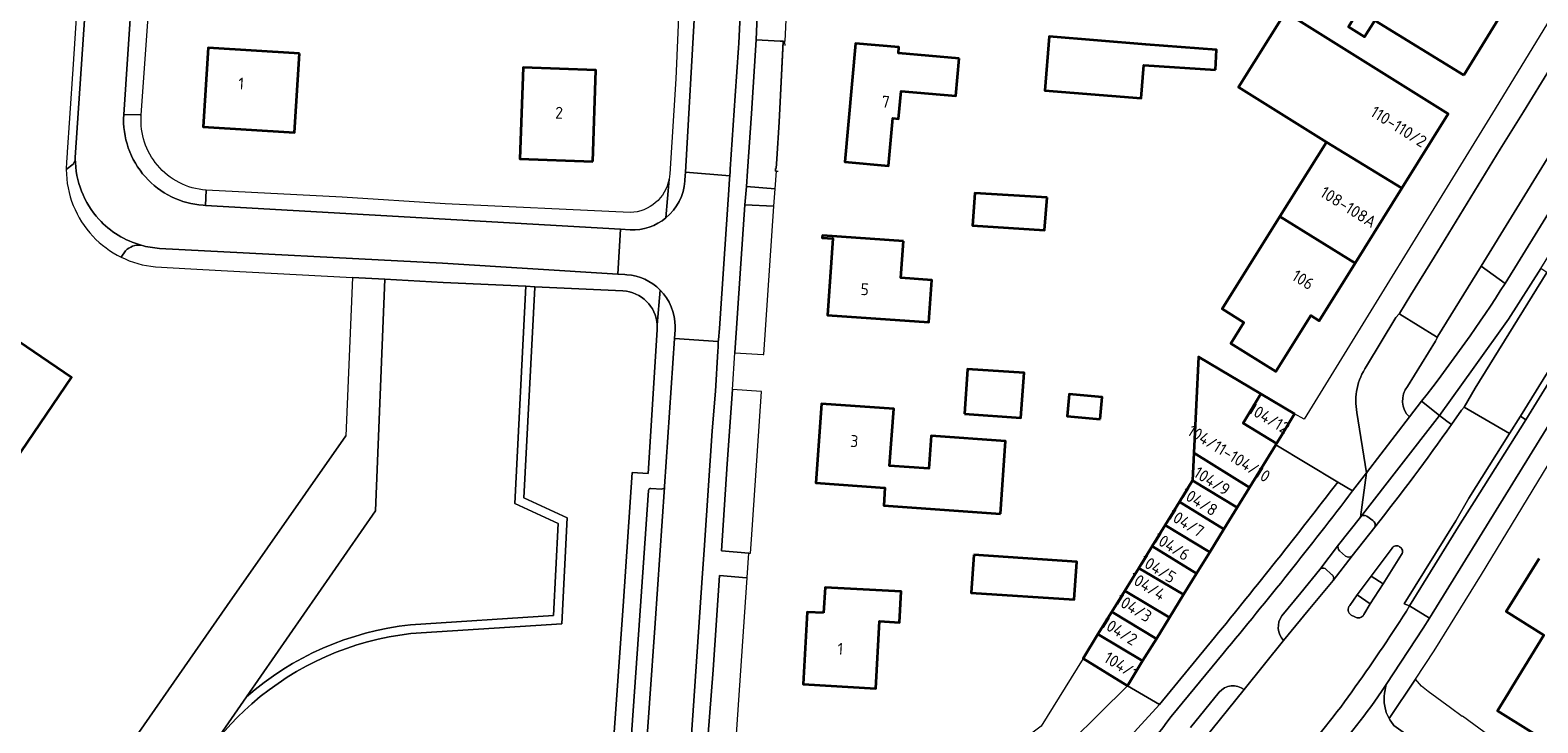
# Model space of a CAD drawing. Extents: x 150256 to 156914, y 461459 to 469481.
# Tile 431 of 656: x 155753 to 155924, y 464261 to 464339. Entities that reach past the tile are written whole.
import ezdxf
from ezdxf.enums import TextEntityAlignment as Align

# ---------------------------------------------------------------- set-up
doc = ezdxf.new("R2010")
doc.units = 0
doc.header["$LTSCALE"] = 0.75
for name, color, linetype, lineweight in [('B-RO-GR-BEPLANTING_CULTUUR_BODEMBEDEKKER-GV', 251, 'CONTINUOUS', 18), ('B-RO-GR-BEPLANTING_CULTUUR_BOSPLANTSOEN-GV', 251, 'CONTINUOUS', 18), ('B-RO-IE-TERREINAFSCHEIDING_KUNSTMATIG_HEKWERK-G', 251, 'IE-TERREINAFSCHEIDING-KUNSTMATIG', 18), ('B-RO-IE-TERREINAFSCHEIDING_KUNSTMATIG_MUUR-G', 251, 'IE-TERREINAFSCHEIDING-KUNSTMATIG-DICHT', 18), ('B-RO-OG-BEBOUWING-GV', 6, 'CONTINUOUS', 35), ('B-RO-OG-BEBOUWING-T18', 1, 'CONTINUOUS', 18), ('B-RO-OG-TERREIN_CULTUURSCHEIDING-GV', 251, 'CONTINUOUS', 18), ('B-RO-VH-VERHARDING_ASFALT-GV', 251, 'CONTINUOUS', 18), ('B-RO-VH-VERHARDING_BETONSTRAATSTEEN-GV', 251, 'CONTINUOUS', 18), ('B-RO-VH-VERHARDING_STRAATBAKSTEEN-GV', 251, 'CONTINUOUS', 18), ('B-RO-VH-VERHARDING_TEGEL-GV', 251, 'CONTINUOUS', 18)]:
    doc.layers.add(name, color=color, linetype=linetype, lineweight=lineweight)
doc.styles.add('NLCS-ISO-M200-T18', font='NLCS-ISO.ttf', dxfattribs={"height": 360})
doc.linetypes.add('IE-TERREINAFSCHEIDING-KUNSTMATIG', pattern='A,4,[82,NLCS.SHX,S=0.75,R=90,X=0,Y=0],4,-2', length=10)
doc.linetypes.add('IE-TERREINAFSCHEIDING-KUNSTMATIG-DICHT', pattern='A,8,-1,[82,NLCS.SHX,S=0.75,R=90,X=0,Y=0],-1', length=10)

msp = doc.modelspace()

# ---------------------------------------------------------------- linework, layer by layer
at = {"layer": 'B-RO-GR-BEPLANTING_CULTUUR_BODEMBEDEKKER-GV'}
for points in [[(155877.238, 464264.878), (155872.217, 464267.971), (155867.467, 464260.289), (155861.555, 464255.828), (155867.704, 464255.415)], [(155869.541, 464252.097), (155871.051, 464252.019), (155880.864, 464262.75), (155877.238, 464264.878), (155867.704, 464255.415), (155861.555, 464255.828), (155859.245, 464255.983), (155859.031, 464252.643)]]:
    msp.add_lwpolyline(points, close=True, dxfattribs=at)
at = {"layer": 'B-RO-GR-BEPLANTING_CULTUUR_BOSPLANTSOEN-GV'}
msp.add_lwpolyline([(155777.472, 464263.63), (155792.069, 464284.696), (155793.148, 464310.924), (155789.461, 464311.124), (155788.723, 464293.18), (155775.297, 464273.963), (155745.559, 464231.312), (155744.754, 464230.158), (155751.609, 464226.076), (155761.456, 464240.57), (155761.502, 464240.586), (155771.932, 464255.636), (155773.563, 464257.989), (155774.066, 464258.715)], close=True, dxfattribs=at)
at = {"layer": 'B-RO-IE-TERREINAFSCHEIDING_KUNSTMATIG_HEKWERK-G'}
msp.add_lwpolyline([(155744.754, 464230.158), (155745.559, 464231.312), (155775.297, 464273.963), (155788.723, 464293.18)], dxfattribs=at)
at = {"layer": 'B-RO-IE-TERREINAFSCHEIDING_KUNSTMATIG_MUUR-G'}
msp.add_lwpolyline([(155838.469, 464337.41), (155838.427, 464337.747), (155838.239, 464337.781), (155837.783, 464328.71), (155837.531, 464324.567), (155837.464, 464323.469), (155837.404, 464323.473), (155837.385, 464323.163), (155837.695, 464323.144)], dxfattribs=at)
at = {"layer": 'B-RO-OG-BEBOUWING-GV'}
for points in [[(155915.329, 464334.035), (155923.383, 464347.138), (155906.772, 464357.406), (155906.133, 464357.801), (155906.127, 464357.791), (155903.46, 464353.556), (155899.216, 464356.15), (155893.858, 464347.249), (155903.428, 464341.36), (155902.285, 464339.503), (155904.108, 464338.381), (155905.25, 464340.238)], [(155899.771, 464326.465), (155908.33, 464321.238), (155913.584, 464329.653), (155895.132, 464341.174), (155889.825, 464332.675)], [(155783.476, 464336.485), (155773.118, 464337.133), (155772.558, 464328.201), (155782.916, 464327.552)], [(155858.192, 464335.918), (155851.301, 464336.539), (155851.359, 464337.189), (155846.446, 464337.632), (155845.239, 464324.22), (155850.183, 464323.775), (155850.669, 464329.166), (155851.327, 464329.107), (155851.609, 464332.235), (155857.81, 464331.676)], [(155887.217, 464334.622), (155887.339, 464336.888), (155879.319, 464337.501), (155868.381, 464338.415), (155867.88, 464332.289), (155878.781, 464331.42), (155879.114, 464335.181)], [(155816.681, 464324.258), (155817.052, 464334.616), (155808.809, 464334.912), (155808.438, 464324.554)], [(155908.33, 464321.238), (155899.771, 464326.465), (155894.508, 464318.035), (155903.016, 464312.727)], [(155868.161, 464320.194), (155859.951, 464320.663), (155859.714, 464317.012), (155867.835, 464316.478)], [(155894.508, 464318.035), (155887.974, 464307.57), (155890.439, 464306.031), (155888.947, 464303.642), (155894.048, 464300.458), (155898.007, 464306.797), (155898.947, 464306.21), (155903.016, 464312.727)], [(155851.878, 464315.231), (155842.703, 464315.886), (155842.688, 464315.626), (155843.886, 464315.532), (155843.283, 464306.84), (155854.752, 464306.045), (155855.093, 464310.832), (155851.583, 464311.083)], [(155894.135, 464292.304), (155890.346, 464294.606), (155892.34, 464297.959), (155885.296, 464302.148), (155884.779, 464291.253), (155891.07, 464287.329), (155894.053, 464292.17)], [(155858.792, 464295.678), (155865.188, 464295.232), (155865.542, 464300.303), (155859.145, 464300.749)], [(155874.16, 464295.063), (155874.376, 464297.55), (155870.647, 464297.902), (155870.43, 464295.402)], [(155896.151, 464295.693), (155892.34, 464297.959), (155890.346, 464294.606), (155894.135, 464292.304), (155894.567, 464293.03)], [(155862.855, 464284.358), (155863.447, 464292.587), (155855.019, 464293.193), (155854.752, 464289.483), (155850.313, 464289.802), (155850.776, 464296.235), (155842.61, 464296.822), (155841.965, 464287.855), (155849.782, 464287.293), (155849.639, 464285.308)], [(155884.63, 464288.119), (155889.681, 464285.075), (155891.07, 464287.329), (155884.779, 464291.253)], [(155883.141, 464285.703), (155888.168, 464282.618), (155889.681, 464285.075), (155884.63, 464288.119)], [(155881.517, 464283.066), (155886.565, 464280.018), (155888.168, 464282.618), (155883.141, 464285.703)], [(155885.071, 464277.591), (155886.565, 464280.018), (155881.517, 464283.066), (155880.043, 464280.673)], [(155880.043, 464280.673), (155878.524, 464278.208), (155883.606, 464275.214), (155885.071, 464277.591)], [(155859.833, 464279.69), (155859.553, 464275.399), (155871.219, 464274.639), (155871.498, 464278.93)], [(155876.93, 464275.62), (155881.995, 464272.599), (155883.606, 464275.214), (155878.524, 464278.208)], [(155842.839, 464273.124), (155840.963, 464273.23), (155840.5, 464265.049), (155848.739, 464264.583), (155849.169, 464272.187), (155851.431, 464272.059), (155851.628, 464275.537), (155843.003, 464276.025)], [(155875.469, 464273.249), (155880.519, 464270.203), (155881.995, 464272.599), (155876.93, 464275.62)], [(155875.469, 464273.249), (155873.902, 464270.706), (155878.968, 464267.686), (155880.519, 464270.203)], [(155878.968, 464267.686), (155873.902, 464270.706), (155872.217, 464267.971), (155877.238, 464264.878)]]:
    msp.add_lwpolyline(points, close=True, dxfattribs=at)
for points in [[(155749.099, 464287.204), (155757.64, 464299.777), (155749.078, 464305.593)], [(155923.864, 464279.282), (155920.125, 464273.297), (155924.391, 464270.614), (155920.801, 464264.739), (155920.356, 464264.01), (155919.155, 464262.044), (155942.03, 464247.771)]]:
    msp.add_lwpolyline(points, dxfattribs=at)
at = {"layer": 'B-RO-OG-TERREIN_CULTUURSCHEIDING-GV'}
for points in [[(155920.025, 464310.454), (155935.426, 464335.424), (155976.41, 464401.873), (155977.05, 464402.989), (155976.339, 464403.446)], [(155972.847, 464402.499), (155972.342, 464401.867), (155932.546, 464337.199), (155917.293, 464312.413), (155920.025, 464310.454)], [(155793.148, 464310.924), (155792.069, 464284.696), (155777.472, 464263.63)], [(155796.032, 464271.777), (155812.224, 464272.848), (155812.756, 464283.269), (155807.865, 464285.521), (155809.122, 464310.123), (155799.737, 464310.568), (155793.148, 464310.924)], [(155810.121, 464310.076), (155809.122, 464310.123), (155807.865, 464285.521), (155812.756, 464283.269), (155812.224, 464272.848), (155796.032, 464271.777)], [(155796.098, 464270.779), (155813.178, 464271.909), (155813.79, 464283.893), (155808.899, 464286.146), (155810.117, 464309.989), (155810.121, 464310.076)], [(155820.109, 464309.603), (155810.121, 464310.076), (155810.117, 464309.989), (155808.899, 464286.146), (155813.79, 464283.893), (155813.178, 464271.909), (155796.098, 464270.779)], [(155818.496, 464250.878), (155818.98, 464257.466), (155820.159, 464274.451), (155821.168, 464289.045), (155822.968, 464288.927), (155824, 464305.193), (155823.998, 464305.729), (155823.994, 464305.768)], [(155777.472, 464263.63), (155774.066, 464258.715), (155775.697, 464260.525), (155776.464, 464261.32), (155777.258, 464262.089), (155778.077, 464262.831)], [(155778.077, 464262.831), (155777.258, 464262.089), (155776.464, 464261.32), (155775.697, 464260.525), (155774.066, 464258.715), (155773.563, 464257.989), (155771.932, 464255.636), (155761.502, 464240.586), (155761.456, 464240.57), (155751.609, 464226.076)]]:
    msp.add_lwpolyline(points, dxfattribs=at)
for points in [[(155835.205, 464338.055), (155834.658, 464329.688), (155834.215, 464323.154), (155834.098, 464321.436), (155837.347, 464321.168), (155837.482, 464323.157), (155837.385, 464323.163), (155837.404, 464323.473), (155837.464, 464323.469), (155837.531, 464324.567), (155837.783, 464328.71), (155838.245, 464337.891), (155837.897, 464337.883)], [(155837.213, 464319.186), (155833.928, 464319.343), (155833.38, 464311.589), (155832.779, 464302.601), (155835.981, 464302.388), (155836.077, 464302.382)], [(155832.517, 464298.437), (155831.923, 464290.012), (155831.269, 464280.141), (155834.369, 464279.899), (155834.483, 464279.89), (155834.56, 464279.884), (155834.666, 464281.457), (155835.339, 464291.47), (155835.795, 464298.203), (155835.764, 464298.205)], [(155848.056, 464253.576), (155832.65, 464254.607), (155832.86, 464257.748), (155834.177, 464277.095), (155834.084, 464277.103), (155831.061, 464277.375), (155830.323, 464266.671), (155829.71, 464258.941), (155828.21, 464238.6), (155832.491, 464238.012), (155833.831, 464237.799), (155834.028, 464241.089), (155834.154, 464243.191), (155843.668, 464250.207), (155846.066, 464251.975), (155847.445, 464252.992)]]:
    msp.add_lwpolyline(points, close=True, dxfattribs=at)
for points in [[(155823.994, 464305.768, 0.3761651), (155820.109, 464309.603)], [(155777.472, 464263.63, -0.1531799), (155796.032, 464271.777)], [(155796.032, 464271.777, 0.1531799), (155777.472, 464263.63)], [(155778.077, 464262.831, -0.1532829), (155796.098, 464270.779)], [(155796.098, 464270.779, 0.1532829), (155778.077, 464262.831)]]:
    msp.add_lwpolyline(points, format="xyb", dxfattribs=at)
at = {"layer": 'B-RO-VH-VERHARDING_ASFALT-GV'}
for points in [[(156019.641, 464453), (156005.447, 464429.908), (155998.052, 464418.009), (155989.115, 464403.54), (155987.546, 464400.969), (155983.431, 464394.166), (155975.986, 464382.227), (155974.582, 464379.819), (155943.875, 464330.213), (155940.213, 464324.298), (155935.467, 464316.663), (155930.588, 464308.356), (155922.375, 464295.014), (155916.506, 464285.705), (155914.913, 464283.208), (155909.199, 464273.915), (155911.451, 464272.526), (155946.206, 464328.868), (155977.094, 464378.944), (156021.888, 464451.59)], [(155763.573, 464329.566), (155764.986, 464350.68), (155770.737, 464436.599), (155765.763, 464436.932), (155763.772, 464407.941), (155763.716, 464407.125), (155763.161, 464399.04), (155760.194, 464355.769), (155759.851, 464350.774), (155759.709, 464348.698), (155758.101, 464325.262)], [(155910.565, 464297.102), (155912.571, 464295.506), (155916.5, 464300.949), (155920.405, 464306.409), (155924.065, 464312.138), (155937.6, 464334.084), (155978.561, 464400.499), (155976.41, 464401.873), (155935.426, 464335.424)], [(155828.3, 464342.308), (155827.183, 464323.035), (155832.211, 464322.648)], [(155832.211, 464322.648), (155832.245, 464323.129), (155832.247, 464323.239), (155832.249, 464323.379), (155832.834, 464331.687), (155833.187, 464337.15), (155833.215, 464337.671), (155833.474, 464342.435), (155833.508, 464343.064)], [(155935.426, 464335.424), (155920.025, 464310.454)], [(155767.626, 464314.415), (155799.655, 464312.754), (155819.539, 464311.497), (155819.831, 464316.582), (155772.817, 464319.28), (155772.548, 464319.295)], [(155826.006, 464231.141), (155826.472, 464238.744), (155827.301, 464251.201), (155828.132, 464263.156), (155829.057, 464276.527), (155829.343, 464280.819), (155830.218, 464293.755), (155830.601, 464298.237), (155830.861, 464302.774), (155830.877, 464303.223), (155830.906, 464303.857), (155825.941, 464304.222), (155824.812, 464287.435), (155824.808, 464287.382), (155823.771, 464271.97), (155822.463, 464253.863), (155821.594, 464239.342), (155821.087, 464232.337), (155820.399, 464222.413)], [(155909.199, 464273.915), (155908.597, 464274.159), (155914.429, 464283.541), (155915.9, 464286.114), (155920.527, 464293.463), (155915.382, 464296.427), (155915.088, 464296.086), (155913.942, 464294.467)], [(155901.137, 464280.832), (155903.656, 464283.987), (155904.303, 464288.998), (155902.744, 464286.937)], [(155905.256, 464282.857), (155902.7, 464279.6), (155900.525, 464276.806), (155897.728, 464273.399), (155894.915, 464270.007), (155890.452, 464264.444), (155885.894, 464258.792), (155883.667, 464256.169), (155883.637, 464256.134), (155879.028, 464250.886)], [(155894.744, 464272.789), (155896.895, 464275.408), (155899.032, 464278.039), (155901.137, 464280.832)], [(155903.28, 464275.175), (155904.84, 464277.29), (155907.215, 464280.469)], [(155908.282, 464279.757), (155906.193, 464276.424), (155904.739, 464274.175), (155904.025, 464272.938)], [(155902.414, 464273.971), (155903.28, 464275.175)], [(155905.201, 464263.031), (155906.101, 464264.325), (155906.559, 464265.021), (155910.749, 464271.387), (155911.451, 464272.526), (155909.199, 464273.915)], [(155903.001, 464272.696), (155902.598, 464272.887)], [(155888.084, 464268.547), (155882.193, 464261.399)], [(155890.452, 464264.444), (155894.915, 464270.007)], [(155884.396, 464260.163), (155887.626, 464264.147)], [(155932.709, 464244.695), (155925.205, 464250.221), (155918.073, 464255.538), (155918.064, 464255.537), (155914.778, 464255.142), (155907.427, 464260.385), (155907.078, 464260.87), (155906.977, 464261.024), (155906.882, 464261.183), (155906.541, 464261.844), (155906.377, 464262.569), (155906.326, 464262.936), (155906.306, 464263.306), (155906.318, 464263.676), (155906.36, 464264.044), (155906.559, 464265.021), (155906.101, 464264.325), (155905.201, 464263.031)]]:
    msp.add_lwpolyline(points, dxfattribs=at)
for points in [[(155917.293, 464312.413), (155932.546, 464337.199), (155972.342, 464401.867), (155967.969, 464404.628), (155958.758, 464389.632), (155956.19, 464385.25), (155935.689, 464351.861), (155935.012, 464350.777), (155930.367, 464343.344), (155930.36, 464343.332), (155928.227, 464339.859), (155922.108, 464329.895), (155919.446, 464325.662), (155911.983, 464313.439), (155909.344, 464309.168), (155908.042, 464307.046), (155908.016, 464307.014), (155908.111, 464306.956), (155912.262, 464304.409), (155912.342, 464304.36), (155912.391, 464304.466)], [(155920.527, 464293.463), (155921.755, 464295.409), (155929.943, 464308.663), (155931.117, 464310.646), (155926.207, 464313.943), (155924.884, 464311.856), (155924.743, 464311.697), (155916.615, 464298.571), (155915.382, 464296.427)], [(155904.303, 464288.998), (155903.656, 464283.987), (155912.571, 464295.506), (155910.565, 464297.102), (155909.182, 464295.323)], [(155921.755, 464295.409), (155920.527, 464293.463), (155915.9, 464286.114), (155914.429, 464283.541), (155908.597, 464274.159), (155909.199, 464273.915), (155914.913, 464283.208), (155916.506, 464285.705), (155922.375, 464295.014)]]:
    msp.add_lwpolyline(points, close=True, dxfattribs=at)
for points in [[(155766.023, 464322.507, -0.2011684), (155763.573, 464329.566)], [(155758.101, 464325.262, 0.0186078), (155758.08, 464324.564)], [(155758.08, 464324.564, 0.1863089), (155760.751, 464317.725)], [(155772.548, 464319.295, -0.1948724), (155766.023, 464322.507)], [(155760.751, 464317.725, 0.1405544), (155765.535, 464314.773)], [(155765.535, 464314.773, 0.0526197), (155767.626, 464314.415)], [(155920.025, 464310.454, -0.0235004), (155910.565, 464297.102)], [(155913.942, 464294.467, -0.0154763), (155905.256, 464282.857)], [(155902.744, 464286.937, -0.0113155), (155888.084, 464268.547)], [(155907.215, 464280.469, -0.4526709), (155908.072, 464280.609)], [(155908.072, 464280.609, -0.4742937), (155908.282, 464279.757)], [(155902.598, 464272.887, -0.4796644), (155902.414, 464273.971)], [(155909.199, 464273.915, -0.0146445), (155903.053, 464264.765)], [(155903.053, 464264.765, 0.0146445), (155909.199, 464273.915)], [(155894.915, 464270.007, -0.3605397), (155894.744, 464272.789)], [(155904.025, 464272.938, -0.4628864), (155903.001, 464272.696)], [(155887.626, 464264.147, -0.4030541), (155890.452, 464264.444)], [(155903.053, 464264.765, -0.0400325), (155895.918, 464256.01)], [(155895.918, 464256.01, 0.0400325), (155903.053, 464264.765)], [(155898.403, 464254.768, 0.0292816), (155905.201, 464263.031)], [(155905.201, 464263.031, -0.0292816), (155898.403, 464254.768)], [(155882.193, 464261.399, -0.0472211), (155873.806, 464251.849)]]:
    msp.add_lwpolyline(points, format="xyb", dxfattribs=at)
at = {"layer": 'B-RO-VH-VERHARDING_BETONSTRAATSTEEN-GV'}
msp.add_lwpolyline([(155838.64, 464341.081), (155838.388, 464341.106), (155838.433, 464341.435), (155835.352, 464341.704), (155835.205, 464338.055), (155837.897, 464337.883), (155838.245, 464337.891), (155838.479, 464337.897)], close=True, dxfattribs=at)
for points in [[(155757.829, 464323.964), (155757.059, 464323.337)], [(155826.009, 464305.573), (155826.007, 464305.198), (155825.941, 464304.222), (155830.906, 464303.857), (155830.916, 464304.072), (155831.025, 464305.328), (155831.575, 464313.224), (155832.111, 464321.035), (155832.185, 464322.278), (155832.211, 464322.648), (155827.183, 464323.035), (155827.133, 464322.184), (155827.124, 464322.037)], [(155820.925, 464316.519), (155819.831, 464316.582), (155819.539, 464311.497), (155820.303, 464311.449), (155820.538, 464311.433)], [(155763.261, 464313.433), (155763.761, 464314.154)], [(155908.972, 464298.788), (155912.137, 464303.919), (155912.342, 464304.36), (155912.262, 464304.409), (155908.111, 464306.956), (155908.016, 464307.014), (155907.649, 464306.572), (155904.324, 464301.062)], [(155903.237, 464295.835), (155904.303, 464288.998)], [(155913.942, 464294.467), (155913.43, 464294.855), (155912.571, 464295.506), (155903.656, 464283.987)], [(155904.303, 464288.998), (155909.182, 464295.323)], [(155894.053, 464292.17), (155891.07, 464287.329), (155889.681, 464285.075), (155888.168, 464282.618), (155886.565, 464280.018), (155885.071, 464277.591), (155883.606, 464275.214), (155881.995, 464272.599), (155880.519, 464270.203), (155878.968, 464267.686), (155877.238, 464264.878), (155880.864, 464262.75), (155887.116, 464270.352)], [(155901.067, 464287.947), (155894.053, 464292.17)], [(155822.463, 464253.863), (155823.771, 464271.97), (155824.808, 464287.382)], [(155823.01, 464286.994), (155821.961, 464271.755), (155820.727, 464254.541)], [(155824.499, 464287.151), (155823.259, 464287.22)], [(155903.656, 464283.987), (155901.137, 464280.832)], [(155905.051, 464283.612), (155904.366, 464284.092)], [(155904.366, 464284.092), (155905.051, 464283.612)], [(155902.7, 464279.6), (155905.256, 464282.857)], [(155907.215, 464280.469), (155904.84, 464277.29)], [(155901.249, 464280.153), (155901.957, 464279.572)], [(155904.84, 464277.29), (155906.193, 464276.424), (155908.282, 464279.757)], [(155899.032, 464278.039), (155896.895, 464275.408), (155894.744, 464272.789)], [(155900.339, 464277.496), (155899.635, 464278.146)], [(155894.915, 464270.007), (155897.728, 464273.399), (155900.525, 464276.806)], [(155904.025, 464272.938), (155904.739, 464274.175), (155903.28, 464275.175), (155902.414, 464273.971)], [(155902.598, 464272.887), (155903.001, 464272.696)], [(155887.626, 464264.147), (155884.396, 464260.163)], [(155885.894, 464258.792), (155890.452, 464264.444)]]:
    msp.add_lwpolyline(points, dxfattribs=at)
for points in [[(155757.059, 464323.337, 0.1893736), (155760.077, 464315.792)], [(155758.08, 464324.564, -0.1487894), (155757.829, 464323.964)], [(155760.751, 464317.725, -0.1863089), (155758.08, 464324.564)], [(155827.124, 464322.037, -0.2055389), (155824.982, 464317.873)], [(155765.535, 464314.773, -0.1405544), (155760.751, 464317.725)], [(155824.982, 464317.873, -0.1863956), (155820.925, 464316.519)], [(155760.077, 464315.792, 0.0900426), (155763.261, 464313.433)], [(155763.761, 464314.154, -0.222691), (155765.535, 464314.773)], [(155820.538, 464311.433, -0.1832449), (155824.32, 464309.698)], [(155824.32, 464309.698, -0.1971006), (155826.009, 464305.573)], [(155904.324, 464301.062, 0.2014547), (155903.237, 464295.835)], [(155909.182, 464295.323, -0.3895961), (155908.972, 464298.788)], [(155905.256, 464282.857, 0.0154763), (155913.942, 464294.467)], [(155824.808, 464287.382, -0.3592534), (155824.499, 464287.151)], [(155887.116, 464270.352, 0.0079916), (155901.067, 464287.947)], [(155823.259, 464287.22, 0.4652937), (155823.01, 464286.994)], [(155904.366, 464284.092, 0.3844311), (155903.656, 464283.987)], [(155903.656, 464283.987, -0.3844311), (155904.366, 464284.092)], [(155905.256, 464282.857, 0.3401359), (155905.051, 464283.612)], [(155905.051, 464283.612, -0.3401359), (155905.256, 464282.857)], [(155901.137, 464280.832, 0.2888185), (155901.249, 464280.153)], [(155908.072, 464280.609, 0.4526709), (155907.215, 464280.469)], [(155908.282, 464279.757, 0.4742937), (155908.072, 464280.609)], [(155901.957, 464279.572, 0.3472046), (155902.7, 464279.6)], [(155899.635, 464278.146, 0.3465757), (155899.032, 464278.039)], [(155900.525, 464276.806, 0.4433011), (155900.339, 464277.496)], [(155902.414, 464273.971, 0.4796644), (155902.598, 464272.887)], [(155894.744, 464272.789, 0.3605397), (155894.915, 464270.007)], [(155903.001, 464272.696, 0.4628864), (155904.025, 464272.938)], [(155890.452, 464264.444, 0.4030541), (155887.626, 464264.147)]]:
    msp.add_lwpolyline(points, format="xyb", dxfattribs=at)
at = {"layer": 'B-RO-VH-VERHARDING_STRAATBAKSTEEN-GV'}
for points in [[(155763.573, 464329.566, 0.2011684), (155766.023, 464322.507)], [(155767.383, 464323.836, -0.19293), (155765.546, 464329.428)], [(155772.903, 464321.017, -0.2037659), (155767.383, 464323.836)], [(155766.023, 464322.507, 0.1948724), (155772.548, 464319.295)]]:
    msp.add_lwpolyline(points, format="xyb", dxfattribs=at)
for points in [[(155765.553, 464329.526), (155765.417, 464329.529), (155763.573, 464329.566)], [(155765.546, 464329.428), (155765.553, 464329.526)], [(155772.548, 464319.295), (155772.817, 464319.28), (155772.913, 464321.016), (155772.903, 464321.017)]]:
    msp.add_lwpolyline(points, dxfattribs=at)
at = {"layer": 'B-RO-VH-VERHARDING_TEGEL-GV'}
for points in [[(155771.035, 464441.053), (155770.737, 464436.599), (155764.986, 464350.68), (155763.573, 464329.566)], [(155763.573, 464329.566), (155765.417, 464329.529), (155765.553, 464329.526), (155766.788, 464346.99), (155767.044, 464350.747), (155769.402, 464385.419), (155772.986, 464440.957)], [(155827.124, 464322.037), (155827.133, 464322.184), (155827.183, 464323.035), (155828.3, 464342.308), (155829.616, 464372.87), (155830.844, 464406.024), (155830.848, 464406.125), (155830.502, 464406.472), (155830.24, 464406.581), (155828.843, 464406.707), (155826.97, 464353.79), (155826.096, 464333.614), (155825.414, 464322.847), (155825.34, 464322.267), (155825.337, 464322.252), (155824.982, 464317.873)], [(155759.709, 464348.698), (155758.722, 464348.698), (155757.832, 464335.285), (155757.427, 464329.182), (155757.17, 464325.322), (155757.121, 464324.578)], [(155758.101, 464325.262), (155759.709, 464348.698)], [(155927.625, 464344.515), (155918.587, 464329.725), (155897.249, 464295.059), (155896.151, 464295.693), (155894.567, 464293.03), (155894.135, 464292.304), (155894.053, 464292.17), (155901.067, 464287.947), (155902.744, 464286.937), (155904.303, 464288.998)], [(155833.508, 464343.064), (155833.474, 464342.435), (155833.215, 464337.671), (155833.187, 464337.15), (155832.834, 464331.687), (155832.249, 464323.379), (155832.247, 464323.239)], [(155829.71, 464258.941), (155830.323, 464266.671), (155831.061, 464277.375), (155834.084, 464277.103), (155834.177, 464277.095), (155834.18, 464277.134), (155834.369, 464279.899), (155831.269, 464280.141), (155831.923, 464290.012), (155832.517, 464298.437), (155832.779, 464302.601), (155833.38, 464311.589), (155833.928, 464319.343), (155834.098, 464321.436), (155834.215, 464323.154), (155834.658, 464329.688), (155835.205, 464338.055), (155835.352, 464341.704)], [(155904.324, 464301.062), (155907.649, 464306.572), (155908.016, 464307.014), (155908.042, 464307.046), (155909.344, 464309.168), (155911.983, 464313.439), (155919.446, 464325.662), (155922.108, 464329.895), (155928.227, 464339.859)], [(155946.206, 464328.868), (155911.451, 464272.526), (155910.749, 464271.387), (155906.559, 464265.021), (155906.36, 464264.044), (155906.318, 464263.676), (155906.306, 464263.306), (155906.326, 464262.936), (155906.377, 464262.569), (155906.541, 464261.844), (155906.882, 464261.183), (155909.853, 464265.636), (155911.982, 464268.827), (155917.329, 464277.485), (155931.809, 464301.249)], [(155757.059, 464323.337), (155757.829, 464323.964)], [(155832.247, 464323.239), (155832.245, 464323.129), (155832.211, 464322.648), (155832.185, 464322.278), (155832.111, 464321.035), (155831.575, 464313.224), (155831.025, 464305.328), (155830.916, 464304.072), (155830.906, 464303.857), (155830.877, 464303.223), (155830.861, 464302.774), (155830.601, 464298.237), (155830.218, 464293.755), (155829.343, 464280.819), (155829.057, 464276.527), (155828.132, 464263.156), (155827.301, 464251.201), (155826.472, 464238.744), (155826.006, 464231.141)], [(155824.982, 464317.873), (155825.337, 464322.252)], [(155820.94, 464318.471), (155799.983, 464319.472), (155788.32, 464320.205), (155772.913, 464321.016), (155772.817, 464319.28)], [(155772.817, 464319.28), (155819.831, 464316.582), (155820.925, 464316.519)], [(155763.761, 464314.154), (155763.261, 464313.433)], [(155820.538, 464311.433), (155820.303, 464311.449), (155819.539, 464311.497), (155799.655, 464312.754), (155767.626, 464314.415)], [(155767.154, 464312.331), (155771.152, 464312.115), (155774.612, 464311.927), (155789.461, 464311.124), (155793.148, 464310.924), (155799.737, 464310.568), (155809.122, 464310.123)], [(155920.025, 464310.454), (155917.293, 464312.413), (155912.391, 464304.466), (155912.342, 464304.36)], [(155809.122, 464310.123), (155810.121, 464310.076), (155820.109, 464309.603)], [(155823.994, 464305.768), (155824.32, 464309.698)], [(155824.32, 464309.698), (155823.994, 464305.768)], [(155823.994, 464305.768), (155823.998, 464305.729), (155824, 464305.193), (155822.968, 464288.927), (155821.168, 464289.045), (155820.159, 464274.451), (155818.98, 464257.466), (155818.496, 464250.878), (155820.226, 464250.863), (155820.144, 464249.477), (155820.244, 464249.471), (155819.844, 464243.565), (155819.489, 464243.591), (155819.473, 464243.451), (155819.43, 464243.074), (155819.86, 464243.073), (155819.584, 464239.514), (155819.025, 464232.299), (155818.417, 464222.552), (155820.399, 464222.413), (155821.087, 464232.337), (155821.594, 464239.342), (155822.463, 464253.863)], [(155824.808, 464287.382), (155824.812, 464287.435), (155825.941, 464304.222), (155826.007, 464305.198), (155826.009, 464305.573)], [(155912.342, 464304.36), (155912.137, 464303.919), (155908.972, 464298.788)], [(155904.303, 464288.998), (155903.237, 464295.835)], [(155909.182, 464295.323), (155910.565, 464297.102)], [(155902.744, 464286.937), (155901.067, 464287.947)], [(155820.727, 464254.541), (155821.961, 464271.755), (155823.01, 464286.994)], [(155823.259, 464287.22), (155824.499, 464287.151)], [(155901.137, 464280.832), (155899.032, 464278.039)], [(155900.525, 464276.806), (155902.7, 464279.6)], [(155901.957, 464279.572), (155901.249, 464280.153)], [(155899.635, 464278.146), (155900.339, 464277.496)], [(155887.116, 464270.352), (155880.864, 464262.75), (155871.051, 464252.019), (155869.541, 464252.097), (155869.533, 464251.463), (155869.208, 464251.22), (155871.659, 464251.064)], [(155882.193, 464261.399), (155888.084, 464268.547)], [(155982.536, 464216.819), (155976.905, 464220.302), (155968.538, 464225.477), (155940.784, 464242.822), (155937.978, 464244.765), (155926.996, 464252.762), (155915.187, 464261.447), (155915.148, 464261.383), (155913.818, 464262.36), (155911.317, 464264.238), (155910.532, 464264.828), (155909.853, 464265.636), (155906.882, 464261.183), (155906.977, 464261.024), (155907.078, 464260.87), (155907.427, 464260.385), (155914.778, 464255.142), (155918.064, 464255.537), (155918.073, 464255.538), (155925.205, 464250.221), (155932.709, 464244.695)]]:
    msp.add_lwpolyline(points, dxfattribs=at)
for points in [[(155758.08, 464324.564, -0.0186078), (155758.101, 464325.262)], [(155757.121, 464324.578, 0.0273692), (155757.059, 464323.337)], [(155757.829, 464323.964, 0.1487894), (155758.08, 464324.564)], [(155825.337, 464322.252, -0.3485081), (155820.94, 464318.471)], [(155824.982, 464317.873, 0.2055389), (155827.124, 464322.037)], [(155820.925, 464316.519, 0.1863956), (155824.982, 464317.873)], [(155765.535, 464314.773, 0.222691), (155763.761, 464314.154)], [(155767.626, 464314.415, -0.0526197), (155765.535, 464314.773)], [(155763.261, 464313.433, 0.0951724), (155767.154, 464312.331)], [(155824.32, 464309.698, 0.1832449), (155820.538, 464311.433)], [(155820.109, 464309.603, -0.3761651), (155823.994, 464305.768)], [(155826.009, 464305.573, 0.1971006), (155824.32, 464309.698)], [(155910.565, 464297.102, 0.0235004), (155920.025, 464310.454)], [(155903.237, 464295.835, -0.2014547), (155904.324, 464301.062)], [(155908.972, 464298.788, 0.3895961), (155909.182, 464295.323)], [(155824.499, 464287.151, 0.3592534), (155824.808, 464287.382)], [(155901.067, 464287.947, -0.0079916), (155887.116, 464270.352)], [(155823.01, 464286.994, -0.4652937), (155823.259, 464287.22)], [(155888.084, 464268.547, 0.0113155), (155902.744, 464286.937)], [(155901.249, 464280.153, -0.2888185), (155901.137, 464280.832)], [(155902.7, 464279.6, -0.3472046), (155901.957, 464279.572)], [(155899.032, 464278.039, -0.3465757), (155899.635, 464278.146)], [(155900.339, 464277.496, -0.4433011), (155900.525, 464276.806)], [(155873.806, 464251.849, 0.0472211), (155882.193, 464261.399)]]:
    msp.add_lwpolyline(points, format="xyb", dxfattribs=at)
for points in [[(155833.928, 464319.343), (155837.213, 464319.186), (155837.347, 464321.168), (155834.098, 464321.436)], [(155913.942, 464294.467), (155915.088, 464296.086), (155915.382, 464296.427), (155916.615, 464298.571), (155924.743, 464311.697), (155924.065, 464312.138), (155920.405, 464306.409), (155916.5, 464300.949), (155912.571, 464295.506), (155913.43, 464294.855)], [(155922.375, 464295.014), (155930.588, 464308.356), (155929.943, 464308.663), (155921.755, 464295.409)], [(155904.84, 464277.29), (155903.28, 464275.175), (155904.739, 464274.175), (155906.193, 464276.424)]]:
    msp.add_lwpolyline(points, close=True, dxfattribs=at)

# ---------------------------------------------------------------- texts
at = {"layer": 'B-RO-OG-BEBOUWING-T18', "style": 'NLCS-ISO-M200-T18'}
for s, rotation, p in [('1', 356.4, (155776.872, 464333.088)), ('7', 354.8, (155849.867, 464331.016)), ('2', 357.9, (155812.876, 464329.779)), ('110-110/2', 328, (155907.965, 464328.207)), ('108-108A', 328, (155902.278, 464319.098)), ('106', 328, (155897.135, 464310.86)), ('5', 356, (155847.497, 464309.786)), ('104/12', 329.3, (155893.31, 464295.16)), ('104/11-104/10', 328.3, (155888.749, 464291.188)), ('3', 355.9, (155846.316, 464292.588)), ('104/9', 328.3, (155886.829, 464288.072)), ('104/8', 328.4, (155885.398, 464285.749)), ('104/7', 328.3, (155883.904, 464283.324)), ('104/6', 328.4, (155882.274, 464280.678)), ('104/5', 328.3, (155880.706, 464278.133)), ('104/4', 328.3, (155879.508, 464276.188)), ('104/3', 328.4, (155877.974, 464273.697)), ('104/2', 328.3, (155876.352, 464271.066)), ('1', 356.7, (155844.733, 464269.061)), ('104/1', 328.4, (155876.53, 464267.18))]:
    msp.add_text(s, height=1.35, rotation=rotation, dxfattribs=at).set_placement(p, align=Align.MIDDLE)

doc.saveas('drawing.dxf')
